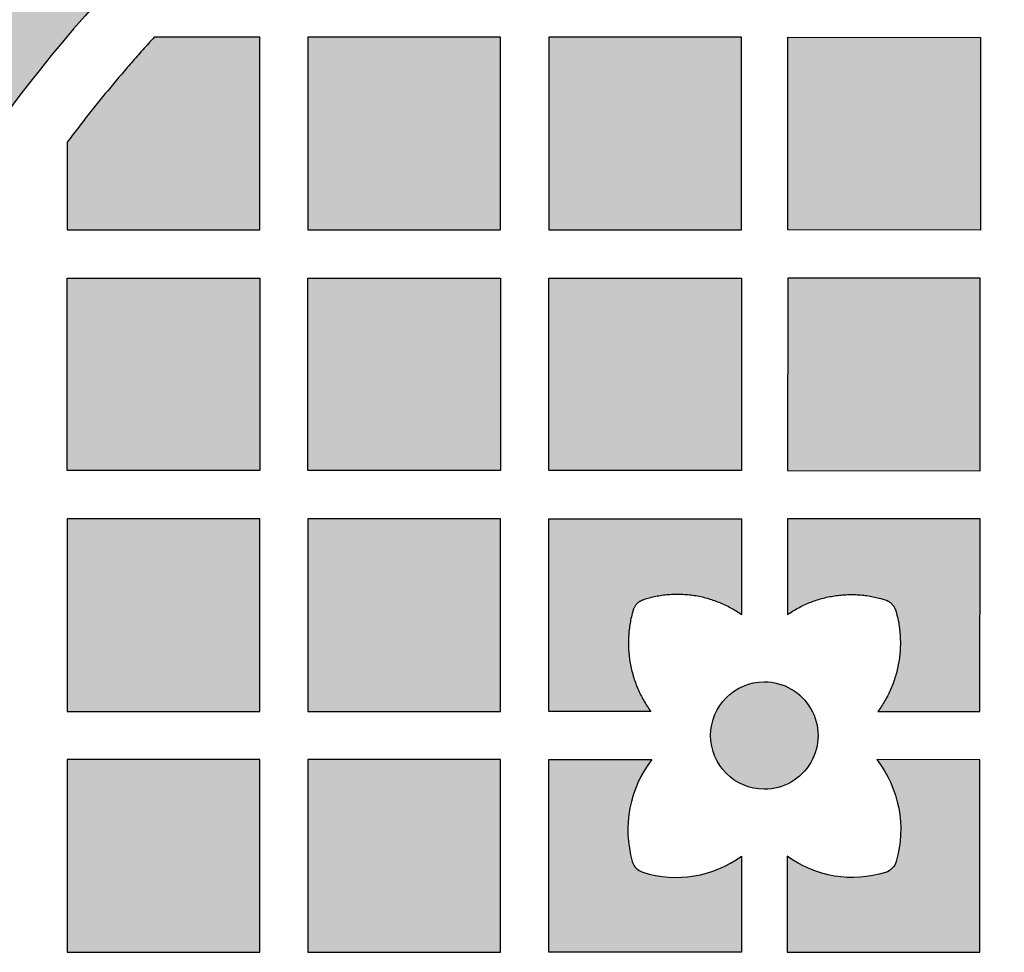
# Model space of a CAD drawing. Header units: millimetres. Extents: x -3873 to -97, y 912 to 4165.
# Tile 643 of 656: x -389 to -328, y 4055 to 4113. Entities that reach past the tile are written whole.
import ezdxf

# ---------------------------------------------------------------- set-up
doc = ezdxf.new("R2010")
doc.units = ezdxf.units.MM
doc.layers.add('pattern', color=7, linetype='Continuous', true_color=0x000000)

msp = doc.modelspace()

# ---------------------------------------------------------------- hatches: boundary and pattern name
at = {"layer": 'pattern'}
for points in [[(-315.27, 4140.21), (-313.856, 4139.469), (-312.456, 4138.697), (-311.07, 4137.895), (-309.699, 4137.065), (-308.345, 4136.205), (-307.008, 4135.317), (-305.689, 4134.401), (-304.389, 4133.458), (-303.108, 4132.488), (-301.849, 4131.492), (-300.61, 4130.47), (-299.394, 4129.424), (-298.201, 4128.354), (-297.031, 4127.261), (-295.886, 4126.145), (-294.765, 4125.008), (-293.089, 4123.229), (-291.452, 4121.406), (-289.856, 4119.542), (-288.303, 4117.637), (-286.795, 4115.694), (-285.333, 4113.713), (-283.917, 4111.696), (-282.551, 4109.645), (-281.233, 4107.562), (-279.967, 4105.449), (-278.753, 4103.307), (-277.591, 4101.138), (-276.483, 4098.944), (-275.43, 4096.728), (-274.431, 4094.491), (-273.489, 4092.236), (-279.896, 4075.552), (-284.615, 4087.74), (-285.447, 4089.732), (-286.329, 4091.706), (-287.259, 4093.663), (-288.237, 4095.6), (-289.262, 4097.514), (-290.335, 4099.406), (-291.453, 4101.272), (-292.615, 4103.111), (-293.822, 4104.921), (-295.072, 4106.702), (-296.363, 4108.451), (-297.695, 4110.167), (-299.065, 4111.849), (-300.474, 4113.495), (-301.919, 4115.104), (-303.4, 4116.674), (-304.347, 4117.636), (-305.315, 4118.579), (-306.304, 4119.503), (-307.313, 4120.408), (-308.341, 4121.293), (-309.388, 4122.156), (-310.453, 4122.998), (-311.536, 4123.818), (-312.635, 4124.615), (-313.75, 4125.39), (-314.88, 4126.141), (-316.025, 4126.867), (-317.184, 4127.57), (-318.356, 4128.247), (-319.54, 4128.9), (-320.735, 4129.527), (-322.009, 4130.155), (-323.304, 4130.747), (-324.619, 4131.302), (-325.953, 4131.82), (-327.304, 4132.299), (-328.671, 4132.738), (-330.051, 4133.137), (-331.443, 4133.495), (-332.845, 4133.811), (-334.255, 4134.086), (-335.671, 4134.319), (-337.092, 4134.51), (-338.515, 4134.658), (-339.939, 4134.764), (-341.362, 4134.828), (-342.781, 4134.851), (-344.201, 4134.83), (-345.624, 4134.767), (-347.048, 4134.662), (-348.471, 4134.515), (-349.892, 4134.326), (-351.309, 4134.094), (-352.719, 4133.821), (-354.121, 4133.506), (-355.513, 4133.149), (-356.894, 4132.751), (-358.261, 4132.313), (-359.612, 4131.836), (-360.947, 4131.32), (-362.263, 4130.766), (-363.559, 4130.175), (-364.833, 4129.548), (-366.028, 4128.922), (-367.213, 4128.271), (-368.385, 4127.594), (-369.545, 4126.893), (-370.691, 4126.167), (-371.822, 4125.417), (-372.938, 4124.644), (-374.038, 4123.848), (-375.121, 4123.029), (-376.187, 4122.188), (-377.234, 4121.325), (-378.263, 4120.442), (-379.273, 4119.538), (-380.263, 4118.615), (-381.232, 4117.673), (-382.18, 4116.712), (-383.662, 4115.142), (-385.109, 4113.535), (-386.519, 4111.89), (-387.892, 4110.21), (-389.225, 4108.495), (-390.518, 4106.747), (-391.769, 4104.968), (-392.978, 4103.159), (-394.142, 4101.321), (-395.262, 4099.456), (-396.336, 4097.566), (-397.363, 4095.652), (-398.343, 4093.716), (-399.275, 4091.76), (-400.159, 4089.786), (-400.993, 4087.796), (-405.723, 4075.612), (-412.115, 4092.302), (-411.17, 4094.557), (-410.169, 4096.792), (-409.113, 4099.008), (-408.003, 4101.2), (-406.84, 4103.368), (-405.623, 4105.509), (-404.355, 4107.621), (-403.036, 4109.703), (-401.667, 4111.752), (-400.25, 4113.768), (-398.786, 4115.747), (-397.276, 4117.689), (-395.721, 4119.592), (-394.124, 4121.455), (-392.485, 4123.276), (-390.807, 4125.054), (-389.685, 4126.19), (-388.539, 4127.305), (-387.368, 4128.397), (-386.174, 4129.466), (-384.956, 4130.511), (-383.717, 4131.531), (-382.456, 4132.526), (-381.175, 4133.494), (-379.874, 4134.436), (-378.554, 4135.351), (-377.216, 4136.238), (-375.861, 4137.096), (-374.49, 4137.926), (-373.103, 4138.726), (-371.702, 4139.496), (-370.287, 4140.237), (-368.698, 4141.019), (-367.081, 4141.756), (-365.439, 4142.447), (-363.774, 4143.091), (-362.088, 4143.687), (-360.383, 4144.233), (-358.66, 4144.729), (-356.923, 4145.174), (-355.174, 4145.567), (-353.414, 4145.908), (-351.647, 4146.197), (-349.874, 4146.433), (-348.098, 4146.616), (-346.322, 4146.747), (-344.547, 4146.825), (-342.776, 4146.851), (-341.004, 4146.823), (-339.23, 4146.743), (-337.453, 4146.611), (-335.677, 4146.426), (-333.905, 4146.188), (-332.138, 4145.898), (-330.379, 4145.555), (-328.63, 4145.16), (-326.893, 4144.714), (-325.171, 4144.216), (-323.466, 4143.668), (-321.78, 4143.071), (-320.116, 4142.426), (-318.475, 4141.733), (-316.859, 4140.994)], [(-380.819, 4112.176), (-382.234, 4110.591), (-383.609, 4108.971), (-384.944, 4107.317), (-386.238, 4105.632), (-386.238, 4100.176), (-374.238, 4100.176), (-374.238, 4112.176)], [(-371.238, 4112.176), (-371.238, 4100.176), (-359.238, 4100.176), (-359.238, 4112.176)], [(-356.238, 4112.176), (-356.238, 4100.176), (-344.238, 4100.176), (-344.238, 4112.176)], [(-329.346, 4112.164), (-329.358, 4100.164), (-341.357, 4100.175), (-341.346, 4112.175)], [(-374.238, 4097.176), (-374.238, 4085.176), (-386.238, 4085.177), (-386.238, 4097.176)], [(-359.238, 4085.176), (-371.238, 4085.177), (-371.238, 4097.176), (-359.238, 4097.176)], [(-344.238, 4085.176), (-356.238, 4085.176), (-356.238, 4097.176), (-344.238, 4097.176)], [(-341.372, 4085.175), (-329.372, 4085.164), (-329.36, 4097.163), (-341.36, 4097.175)], [(-386.238, 4082.176), (-386.238, 4070.177), (-374.238, 4070.177), (-374.238, 4082.176)], [(-359.238, 4070.176), (-359.238, 4082.176), (-371.238, 4082.176), (-371.238, 4070.176)], [(-349.887, 4070.176), (-356.238, 4070.177), (-356.238, 4082.176), (-344.238, 4082.176), (-344.238, 4076.197), (-344.398, 4076.306), (-344.562, 4076.412), (-344.729, 4076.513), (-344.9, 4076.61), (-345.075, 4076.702), (-345.253, 4076.79), (-345.435, 4076.873), (-345.619, 4076.951), (-345.807, 4077.024), (-345.997, 4077.092), (-346.189, 4077.154), (-346.383, 4077.211), (-346.58, 4077.262), (-346.778, 4077.307), (-346.977, 4077.347), (-347.178, 4077.381), (-347.379, 4077.408), (-347.582, 4077.43), (-347.784, 4077.446), (-347.987, 4077.456), (-348.189, 4077.46), (-348.392, 4077.458), (-348.593, 4077.45), (-348.794, 4077.437), (-348.993, 4077.417), (-349.191, 4077.392), (-349.387, 4077.362), (-349.582, 4077.326), (-349.774, 4077.285), (-349.964, 4077.238), (-350.152, 4077.187), (-350.337, 4077.13), (-350.365, 4077.121), (-350.393, 4077.11), (-350.42, 4077.099), (-350.448, 4077.087), (-350.475, 4077.074), (-350.502, 4077.06), (-350.529, 4077.046), (-350.555, 4077.03), (-350.581, 4077.013), (-350.607, 4076.996), (-350.632, 4076.978), (-350.656, 4076.959), (-350.68, 4076.939), (-350.704, 4076.919), (-350.727, 4076.897), (-350.749, 4076.875), (-350.77, 4076.853), (-350.791, 4076.829), (-350.811, 4076.805), (-350.83, 4076.781), (-350.848, 4076.756), (-350.866, 4076.73), (-350.882, 4076.704), (-350.898, 4076.678), (-350.913, 4076.651), (-350.927, 4076.624), (-350.94, 4076.597), (-350.952, 4076.569), (-350.964, 4076.541), (-350.974, 4076.513), (-350.984, 4076.485), (-350.992, 4076.457), (-351.045, 4076.264), (-351.093, 4076.069), (-351.136, 4075.871), (-351.174, 4075.671), (-351.206, 4075.47), (-351.232, 4075.266), (-351.253, 4075.061), (-351.267, 4074.855), (-351.276, 4074.647), (-351.279, 4074.439), (-351.276, 4074.23), (-351.267, 4074.021), (-351.252, 4073.812), (-351.231, 4073.604), (-351.203, 4073.395), (-351.17, 4073.188), (-351.131, 4072.982), (-351.085, 4072.777), (-351.034, 4072.573), (-350.977, 4072.372), (-350.914, 4072.172), (-350.846, 4071.975), (-350.772, 4071.78), (-350.693, 4071.588), (-350.608, 4071.4), (-350.519, 4071.214), (-350.424, 4071.032), (-350.325, 4070.853), (-350.222, 4070.678), (-350.114, 4070.507), (-350.002, 4070.339)], [(-335.738, 4070.17), (-329.386, 4070.164), (-329.375, 4082.164), (-341.375, 4082.175), (-341.38, 4076.196), (-341.221, 4076.305), (-341.057, 4076.41), (-340.889, 4076.511), (-340.718, 4076.608), (-340.543, 4076.7), (-340.364, 4076.788), (-340.183, 4076.871), (-339.998, 4076.949), (-339.811, 4077.021), (-339.621, 4077.089), (-339.429, 4077.151), (-339.234, 4077.207), (-339.038, 4077.258), (-338.84, 4077.304), (-338.64, 4077.343), (-338.439, 4077.376), (-338.238, 4077.404), (-338.036, 4077.426), (-337.833, 4077.441), (-337.63, 4077.451), (-337.428, 4077.455), (-337.226, 4077.453), (-337.024, 4077.445), (-336.824, 4077.431), (-336.624, 4077.412), (-336.426, 4077.386), (-336.23, 4077.356), (-336.036, 4077.32), (-335.843, 4077.278), (-335.653, 4077.231), (-335.466, 4077.18), (-335.281, 4077.123), (-335.253, 4077.114), (-335.225, 4077.103), (-335.197, 4077.092), (-335.17, 4077.08), (-335.142, 4077.067), (-335.115, 4077.053), (-335.089, 4077.038), (-335.062, 4077.023), (-335.036, 4077.006), (-335.011, 4076.989), (-334.986, 4076.97), (-334.961, 4076.951), (-334.937, 4076.932), (-334.914, 4076.911), (-334.891, 4076.89), (-334.869, 4076.868), (-334.848, 4076.845), (-334.827, 4076.822), (-334.807, 4076.798), (-334.788, 4076.773), (-334.77, 4076.748), (-334.753, 4076.723), (-334.736, 4076.697), (-334.72, 4076.67), (-334.705, 4076.643), (-334.691, 4076.616), (-334.678, 4076.589), (-334.666, 4076.561), (-334.655, 4076.533), (-334.644, 4076.505), (-334.635, 4076.477), (-334.626, 4076.449), (-334.573, 4076.256), (-334.525, 4076.061), (-334.483, 4075.863), (-334.445, 4075.663), (-334.414, 4075.462), (-334.387, 4075.258), (-334.367, 4075.053), (-334.352, 4074.846), (-334.344, 4074.639), (-334.341, 4074.431), (-334.344, 4074.222), (-334.353, 4074.013), (-334.369, 4073.804), (-334.39, 4073.596), (-334.418, 4073.387), (-334.451, 4073.18), (-334.491, 4072.974), (-334.537, 4072.769), (-334.588, 4072.565), (-334.645, 4072.364), (-334.708, 4072.164), (-334.777, 4071.967), (-334.851, 4071.773), (-334.93, 4071.581), (-335.015, 4071.392), (-335.105, 4071.207), (-335.199, 4071.024), (-335.298, 4070.846), (-335.402, 4070.671), (-335.51, 4070.5), (-335.622, 4070.333)], [(-342.81, 4072.015), (-342.735, 4072.014), (-342.661, 4072.011), (-342.585, 4072.007), (-342.509, 4072.001), (-342.433, 4071.993), (-342.356, 4071.983), (-342.279, 4071.972), (-342.201, 4071.958), (-342.123, 4071.943), (-342.045, 4071.926), (-341.967, 4071.906), (-341.889, 4071.885), (-341.812, 4071.861), (-341.734, 4071.836), (-341.656, 4071.808), (-341.579, 4071.779), (-341.502, 4071.747), (-341.425, 4071.713), (-341.349, 4071.678), (-341.274, 4071.64), (-341.199, 4071.6), (-341.125, 4071.558), (-341.052, 4071.514), (-340.98, 4071.468), (-340.909, 4071.42), (-340.839, 4071.37), (-340.77, 4071.318), (-340.702, 4071.265), (-340.636, 4071.209), (-340.571, 4071.152), (-340.508, 4071.093), (-340.446, 4071.033), (-340.385, 4070.971), (-340.326, 4070.907), (-340.269, 4070.842), (-340.214, 4070.776), (-340.161, 4070.708), (-340.109, 4070.639), (-340.059, 4070.569), (-340.012, 4070.498), (-339.966, 4070.425), (-339.922, 4070.352), (-339.88, 4070.278), (-339.84, 4070.203), (-339.803, 4070.128), (-339.767, 4070.052), (-339.733, 4069.975), (-339.702, 4069.898), (-339.672, 4069.821), (-339.645, 4069.743), (-339.62, 4069.665), (-339.596, 4069.587), (-339.575, 4069.509), (-339.556, 4069.431), (-339.539, 4069.353), (-339.523, 4069.276), (-339.51, 4069.198), (-339.499, 4069.121), (-339.489, 4069.044), (-339.481, 4068.967), (-339.476, 4068.891), (-339.471, 4068.816), (-339.469, 4068.741), (-339.468, 4068.667), (-339.469, 4068.593), (-339.472, 4068.518), (-339.476, 4068.442), (-339.482, 4068.366), (-339.49, 4068.29), (-339.5, 4068.213), (-339.511, 4068.136), (-339.525, 4068.058), (-339.54, 4067.981), (-339.557, 4067.903), (-339.577, 4067.825), (-339.598, 4067.747), (-339.622, 4067.669), (-339.647, 4067.591), (-339.675, 4067.513), (-339.704, 4067.436), (-339.736, 4067.359), (-339.77, 4067.282), (-339.805, 4067.206), (-339.843, 4067.131), (-339.883, 4067.056), (-339.925, 4066.982), (-339.969, 4066.909), (-340.015, 4066.837), (-340.063, 4066.766), (-340.113, 4066.696), (-340.165, 4066.627), (-340.218, 4066.559), (-340.274, 4066.493), (-340.331, 4066.428), (-340.39, 4066.365), (-340.45, 4066.303), (-340.512, 4066.242), (-340.576, 4066.184), (-340.641, 4066.127), (-340.707, 4066.071), (-340.775, 4066.018), (-340.844, 4065.966), (-340.914, 4065.917), (-340.985, 4065.869), (-341.058, 4065.823), (-341.131, 4065.779), (-341.205, 4065.737), (-341.28, 4065.698), (-341.355, 4065.66), (-341.431, 4065.624), (-341.508, 4065.591), (-341.585, 4065.559), (-341.662, 4065.53), (-341.74, 4065.502), (-341.818, 4065.477), (-341.896, 4065.454), (-341.974, 4065.432), (-342.052, 4065.413), (-342.13, 4065.396), (-342.207, 4065.381), (-342.285, 4065.367), (-342.362, 4065.356), (-342.439, 4065.346), (-342.515, 4065.339), (-342.591, 4065.333), (-342.667, 4065.329), (-342.742, 4065.326), (-342.816, 4065.325), (-342.89, 4065.326), (-342.965, 4065.329), (-343.041, 4065.333), (-343.117, 4065.339), (-343.193, 4065.347), (-343.27, 4065.357), (-343.347, 4065.368), (-343.425, 4065.382), (-343.502, 4065.397), (-343.58, 4065.415), (-343.658, 4065.434), (-343.736, 4065.455), (-343.814, 4065.479), (-343.892, 4065.504), (-343.97, 4065.532), (-344.047, 4065.561), (-344.124, 4065.593), (-344.2, 4065.627), (-344.276, 4065.663), (-344.352, 4065.701), (-344.427, 4065.74), (-344.501, 4065.782), (-344.574, 4065.826), (-344.646, 4065.872), (-344.717, 4065.92), (-344.787, 4065.97), (-344.856, 4066.022), (-344.923, 4066.075), (-344.99, 4066.131), (-345.055, 4066.188), (-345.118, 4066.247), (-345.18, 4066.307), (-345.241, 4066.369), (-345.299, 4066.433), (-345.356, 4066.498), (-345.412, 4066.564), (-345.465, 4066.632), (-345.517, 4066.701), (-345.566, 4066.771), (-345.614, 4066.843), (-345.66, 4066.915), (-345.704, 4066.988), (-345.746, 4067.062), (-345.785, 4067.137), (-345.823, 4067.212), (-345.859, 4067.288), (-345.892, 4067.365), (-345.924, 4067.442), (-345.953, 4067.519), (-345.981, 4067.597), (-346.006, 4067.675), (-346.029, 4067.753), (-346.051, 4067.831), (-346.07, 4067.909), (-346.087, 4067.987), (-346.102, 4068.065), (-346.116, 4068.142), (-346.127, 4068.219), (-346.137, 4068.296), (-346.144, 4068.373), (-346.15, 4068.449), (-346.154, 4068.524), (-346.157, 4068.599), (-346.158, 4068.673), (-346.157, 4068.748), (-346.154, 4068.822), (-346.15, 4068.898), (-346.144, 4068.974), (-346.136, 4069.05), (-346.126, 4069.127), (-346.115, 4069.204), (-346.101, 4069.282), (-346.086, 4069.36), (-346.068, 4069.437), (-346.049, 4069.515), (-346.028, 4069.593), (-346.004, 4069.671), (-345.979, 4069.749), (-345.951, 4069.827), (-345.922, 4069.904), (-345.89, 4069.981), (-345.856, 4070.058), (-345.82, 4070.134), (-345.782, 4070.209), (-345.742, 4070.284), (-345.701, 4070.358), (-345.657, 4070.431), (-345.611, 4070.503), (-345.563, 4070.574), (-345.513, 4070.644), (-345.461, 4070.713), (-345.407, 4070.781), (-345.352, 4070.847), (-345.295, 4070.912), (-345.236, 4070.975), (-345.176, 4071.037), (-345.114, 4071.098), (-345.05, 4071.156), (-344.985, 4071.213), (-344.919, 4071.269), (-344.851, 4071.322), (-344.782, 4071.374), (-344.712, 4071.424), (-344.64, 4071.471), (-344.568, 4071.517), (-344.495, 4071.561), (-344.421, 4071.603), (-344.346, 4071.643), (-344.271, 4071.68), (-344.195, 4071.716), (-344.118, 4071.75), (-344.041, 4071.781), (-343.964, 4071.811), (-343.886, 4071.838), (-343.808, 4071.863), (-343.73, 4071.887), (-343.652, 4071.908), (-343.574, 4071.927), (-343.496, 4071.944), (-343.418, 4071.96), (-343.341, 4071.973), (-343.264, 4071.984), (-343.187, 4071.994), (-343.11, 4072.002), (-343.034, 4072.007), (-342.959, 4072.012), (-342.884, 4072.014)], [(-374.238, 4055.177), (-374.238, 4067.176), (-386.238, 4067.176), (-386.238, 4055.177)], [(-359.238, 4055.177), (-359.238, 4067.176), (-371.238, 4067.176), (-371.238, 4055.177)], [(-349.82, 4067.176), (-349.941, 4067.014), (-350.059, 4066.848), (-350.172, 4066.677), (-350.282, 4066.502), (-350.386, 4066.323), (-350.486, 4066.14), (-350.581, 4065.953), (-350.671, 4065.763), (-350.755, 4065.57), (-350.834, 4065.374), (-350.907, 4065.175), (-350.975, 4064.973), (-351.036, 4064.77), (-351.092, 4064.564), (-351.141, 4064.356), (-351.185, 4064.147), (-351.222, 4063.937), (-351.252, 4063.726), (-351.277, 4063.514), (-351.295, 4063.302), (-351.307, 4063.09), (-351.312, 4062.878), (-351.312, 4062.667), (-351.305, 4062.456), (-351.291, 4062.246), (-351.272, 4062.038), (-351.247, 4061.831), (-351.216, 4061.626), (-351.179, 4061.423), (-351.137, 4061.222), (-351.089, 4061.024), (-351.036, 4060.828), (-351.028, 4060.8), (-351.018, 4060.772), (-351.008, 4060.743), (-350.997, 4060.715), (-350.984, 4060.687), (-350.971, 4060.66), (-350.957, 4060.632), (-350.942, 4060.605), (-350.926, 4060.578), (-350.909, 4060.552), (-350.892, 4060.526), (-350.873, 4060.501), (-350.854, 4060.476), (-350.834, 4060.452), (-350.813, 4060.429), (-350.791, 4060.406), (-350.769, 4060.383), (-350.746, 4060.362), (-350.722, 4060.341), (-350.698, 4060.321), (-350.673, 4060.302), (-350.648, 4060.284), (-350.622, 4060.266), (-350.596, 4060.25), (-350.569, 4060.234), (-350.542, 4060.219), (-350.515, 4060.205), (-350.487, 4060.192), (-350.459, 4060.18), (-350.431, 4060.169), (-350.403, 4060.159), (-350.375, 4060.149), (-350.188, 4060.094), (-349.999, 4060.043), (-349.807, 4059.997), (-349.613, 4059.957), (-349.416, 4059.922), (-349.218, 4059.892), (-349.018, 4059.868), (-348.817, 4059.851), (-348.614, 4059.838), (-348.411, 4059.832), (-348.207, 4059.832), (-348.003, 4059.838), (-347.798, 4059.85), (-347.594, 4059.868), (-347.39, 4059.892), (-347.187, 4059.922), (-346.985, 4059.959), (-346.784, 4060.001), (-346.585, 4060.049), (-346.387, 4060.103), (-346.192, 4060.162), (-345.999, 4060.228), (-345.808, 4060.298), (-345.62, 4060.374), (-345.435, 4060.456), (-345.253, 4060.542), (-345.075, 4060.633), (-344.9, 4060.729), (-344.728, 4060.829), (-344.561, 4060.934), (-344.398, 4061.043), (-344.238, 4061.155), (-344.238, 4055.176), (-356.238, 4055.177), (-356.238, 4067.176)], [(-335.807, 4067.17), (-335.686, 4067.007), (-335.569, 4066.841), (-335.455, 4066.67), (-335.346, 4066.494), (-335.242, 4066.315), (-335.142, 4066.132), (-335.047, 4065.946), (-334.958, 4065.756), (-334.874, 4065.562), (-334.795, 4065.366), (-334.722, 4065.167), (-334.655, 4064.966), (-334.593, 4064.762), (-334.538, 4064.556), (-334.488, 4064.348), (-334.445, 4064.139), (-334.409, 4063.929), (-334.378, 4063.718), (-334.354, 4063.506), (-334.336, 4063.294), (-334.324, 4063.082), (-334.319, 4062.87), (-334.32, 4062.659), (-334.327, 4062.448), (-334.34, 4062.238), (-334.36, 4062.03), (-334.385, 4061.823), (-334.416, 4061.618), (-334.453, 4061.415), (-334.496, 4061.214), (-334.544, 4061.016), (-334.597, 4060.821), (-334.605, 4060.792), (-334.615, 4060.764), (-334.625, 4060.735), (-334.637, 4060.707), (-334.649, 4060.679), (-334.662, 4060.652), (-334.676, 4060.624), (-334.691, 4060.597), (-334.707, 4060.571), (-334.724, 4060.544), (-334.742, 4060.519), (-334.76, 4060.493), (-334.78, 4060.469), (-334.8, 4060.444), (-334.821, 4060.421), (-334.842, 4060.398), (-334.865, 4060.376), (-334.888, 4060.354), (-334.911, 4060.334), (-334.936, 4060.314), (-334.96, 4060.295), (-334.986, 4060.276), (-335.012, 4060.259), (-335.038, 4060.242), (-335.065, 4060.227), (-335.092, 4060.212), (-335.119, 4060.198), (-335.147, 4060.185), (-335.174, 4060.173), (-335.202, 4060.162), (-335.231, 4060.152), (-335.259, 4060.142), (-335.446, 4060.087), (-335.635, 4060.036), (-335.827, 4059.99), (-336.022, 4059.95), (-336.218, 4059.915), (-336.416, 4059.886), (-336.616, 4059.863), (-336.817, 4059.845), (-337.02, 4059.833), (-337.223, 4059.827), (-337.427, 4059.827), (-337.631, 4059.833), (-337.836, 4059.845), (-338.04, 4059.863), (-338.244, 4059.888), (-338.447, 4059.918), (-338.649, 4059.955), (-338.85, 4059.997), (-339.049, 4060.045), (-339.246, 4060.099), (-339.442, 4060.159), (-339.635, 4060.225), (-339.826, 4060.295), (-340.014, 4060.372), (-340.199, 4060.453), (-340.38, 4060.54), (-340.559, 4060.631), (-340.734, 4060.727), (-340.905, 4060.827), (-341.072, 4060.932), (-341.235, 4061.041), (-341.394, 4061.154), (-341.4, 4055.175), (-329.4, 4055.164), (-329.389, 4067.163)]]:
    msp.add_hatch(color=256, dxfattribs=at).paths.add_polyline_path(points, flags=0)

# ---------------------------------------------------------------- linework, layer by layer
for p, q in [((-374.238, 4100.176), (-374.238, 4112.176)), ((-386.238, 4105.632), (-386.238, 4100.176)), ((-386.238, 4100.176), (-374.238, 4100.176)), ((-356.238, 4070.177), (-356.238, 4082.176)), ((-356.238, 4082.176), (-344.238, 4082.176)), ((-344.238, 4082.176), (-344.238, 4076.197)), ((-341.375, 4082.175), (-341.38, 4076.196)), ((-329.375, 4082.164), (-341.375, 4082.175)), ((-329.386, 4070.164), (-329.375, 4082.164))]:
    msp.add_line(p, q, dxfattribs=at)
for points in [[(-371.238, 4112.176), (-371.238, 4100.176), (-359.238, 4100.176), (-359.238, 4112.176)], [(-356.238, 4112.176), (-356.238, 4100.176), (-344.238, 4100.176), (-344.238, 4112.176)], [(-329.346, 4112.164), (-329.358, 4100.164), (-341.357, 4100.175), (-341.346, 4112.175)], [(-374.238, 4097.176), (-374.238, 4085.176), (-386.238, 4085.177), (-386.238, 4097.176)], [(-359.238, 4085.176), (-371.238, 4085.177), (-371.238, 4097.176), (-359.238, 4097.176)], [(-344.238, 4085.176), (-356.238, 4085.176), (-356.238, 4097.176), (-344.238, 4097.176)], [(-341.372, 4085.175), (-329.372, 4085.164), (-329.36, 4097.163), (-341.36, 4097.175)], [(-386.238, 4082.176), (-386.238, 4070.177), (-374.238, 4070.177), (-374.238, 4082.176)], [(-359.238, 4070.176), (-359.238, 4082.176), (-371.238, 4082.176), (-371.238, 4070.176)], [(-374.238, 4055.177), (-374.238, 4067.176), (-386.238, 4067.176), (-386.238, 4055.177)], [(-359.238, 4055.177), (-359.238, 4067.176), (-371.238, 4067.176), (-371.238, 4055.177)]]:
    msp.add_lwpolyline(points, close=True, dxfattribs=at)
for points in [[(-344.238, 4061.155), (-344.238, 4055.176), (-356.238, 4055.177), (-356.238, 4067.176), (-349.82, 4067.176)], [(-341.394, 4061.154), (-341.4, 4055.175), (-329.4, 4055.164), (-329.389, 4067.163), (-335.807, 4067.17)]]:
    msp.add_lwpolyline(points, dxfattribs=at)
for centre, radius, start, end in [((-317.14, 4053.82), 90.475, 135.96177, 157.94288), ((-344.149, 4062.799), 7.164, 142.33395, 195.96321), ((-350.075, 4061.103), 1, 195.96322, 252.54111), ((-348.304, 4066.736), 6.904, 252.54107, 306.07184)]:
    msp.add_arc(centre, radius, start, end, dxfattribs=at)
at = {"layer": 'pattern', "extrusion": (0, 0, -1)}
for centre, radius, start, end in [((342.813, 4068.67), 3.345, 270.0546, 90.0546), ((342.813, 4068.67), 3.345, 90.0546, 270.0546), ((341.483, 4062.797), 7.164, 142.38855, 196.01781), ((337.324, 4066.73), 6.904, 252.59568, 306.12645), ((335.558, 4061.097), 1, 196.01782, 252.59571)]:
    msp.add_arc(centre, radius, start, end, dxfattribs=at)
at = {"layer": 'pattern'}
msp.add_rational_spline([(-380.819, 4112.176), (-383.69, 4109.038), (-386.238, 4105.632)], [1, 0.998792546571, 1], degree=2, dxfattribs=at)
for points in [[(-374.238, 4112.176), (-377.52, 4112.176), (-380.819, 4112.176)], [(-349.887, 4070.176), (-353.059, 4070.177), (-356.238, 4070.177)], [(-335.738, 4070.17), (-332.566, 4070.167), (-329.386, 4070.164)]]:
    msp.add_open_spline(points, degree=2, dxfattribs=at)
for points in [[(-344.238, 4076.197), (-347.055, 4078.181), (-350.337, 4077.13), (-350.844, 4076.968), (-350.992, 4076.457), (-351.984, 4073.045), (-349.887, 4070.176)], [(-341.38, 4076.196), (-338.561, 4078.177), (-335.281, 4077.123), (-334.774, 4076.96), (-334.626, 4076.449), (-333.637, 4073.036), (-335.738, 4070.17)]]:
    msp.add_rational_spline(points, [1, 0.895247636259, 1, 0.882830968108, 1, 0.897307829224, 1], degree=2, knots=[36.337677, 36.337677, 36.337677, 42.732344, 42.732344, 43.710225, 43.710225, 50.315094, 50.315094, 50.315094], dxfattribs=at)

doc.saveas('drawing.dxf')
